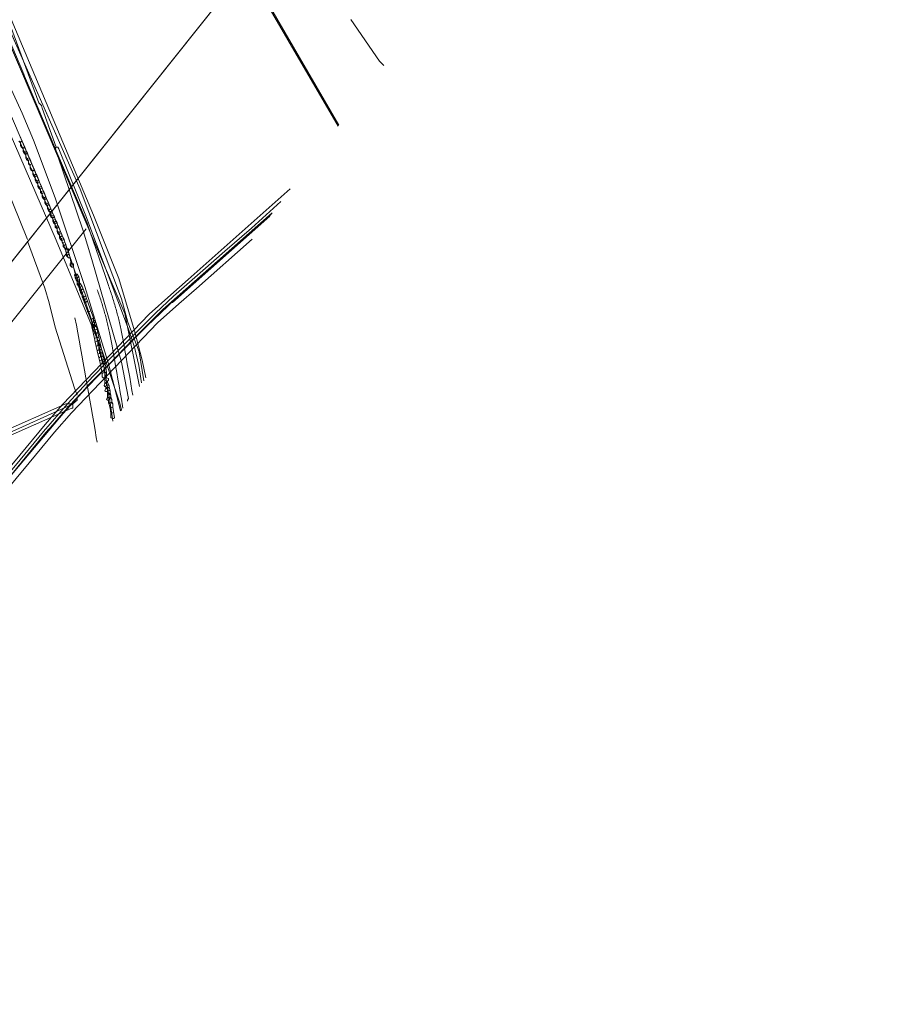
# Model space of a CAD drawing. Header units: metres. Extents: x 92810 to 93633, y 464687 to 465459.
# Tile 318 of 325: x 93559 to 93630, y 465153 to 465234. Entities that reach past the tile are written whole.
import ezdxf
from ezdxf.lldxf.tags import DXFTag

# ---------------------------------------------------------------- set-up
doc = ezdxf.new("R2010")
doc.units = ezdxf.units.M
for name, color, linetype, lineweight, transparency in [('B-OI-KL-DATA_KPN-G', 90, 'SI_B_DATA_KPN', 18, 0.4), ('B-OI-KL-DATA_PRORAIL-G', 90, 'SI_B_DATA_PRORAIL', 18, 0.4), ('B-OI-KL-DATA_ZIGGO BV-G', 90, 'SI_B_DATA_ZIGGO', 18, 0.4), ('B-OI-KL-ET_LS_LIANDER-G', 190, 'SI_B_ET_LS_LIANDER', 18, 0.4), ('B-OI-KL-ET_MS_LIANDER-G', 130, 'SI_B_ET_MS_LIANDER', 18, 0.4), ('B-OI-KL-ET_MS_PRORAIL-G', 130, 'SI_B_ET_MS_PRORAIL', 18, 0.4), ('B-OI-KL-GAS_HD_LIANDER-G', 30, 'SI_B_GAS_HD_LIANDER', 18, 0.4), ('B-OI-KL-GAS_LD_LIANDER-G', 30, 'SI_B_GAS_LD_LIANDER', 18, 0.4), ('B-WE-KL-DATA-G', 90, 'KL-DATA-N', 18, 0.4), ('B-WE-KL-ET_LS-G', 190, 'KL-LS-N', 18, 0.4), ('V-WE-KL-WARMTENET-G', 80, 'KL-WARMTENET-V', 18, 0.3)]:
    doc.layers.add(name, color=color, linetype=linetype, lineweight=lineweight, transparency=transparency)
doc.styles.get("Standard").update_dxf_attribs({"font": 'isocp.shx'})
tags = doc.linetypes.add('KL-DATA-N', pattern='A,4,-1,[101,NLCS.SHX,S=0.5,R=0,X=0,Y=0],-1,4,-1,["D",Standard,S=1,R=0,X=-0.25,Y=-0.5],-1.5', length=12.5).pattern_tags.tags
tags[18] = DXFTag(74, 10)
tags = doc.linetypes.add('KL-LS-N', pattern='A,4,-1,[103,NLCS.SHX,S=0.75,R=0,X=0,Y=0],-1,4,-1,["L",Standard,S=1,R=0,X=0,Y=-0.5],-2', length=13).pattern_tags.tags
tags[18] = DXFTag(74, 10)
tags = doc.linetypes.add('KL-WARMTENET-V', pattern='A,3.5,[24,NLCS.SHX,S=0.5,R=0,X=0,Y=0],3.5,-1.5,["WN",Standard,S=1,R=0,X=-0.3,Y=-0.5],-3', length=11.5).pattern_tags.tags
tags[14] = DXFTag(74, 10)
doc.linetypes.add('SI_B_DATA_KPN', pattern='A,5,-2,["KPN",Standard,S=1.5,R=0,X=-0.51,Y=-0.75],-8', length=15)
doc.linetypes.add('SI_B_DATA_PRORAIL', pattern='A,5,-2,["PRO-DATA",Standard,S=1.5,R=0,X=-0.51,Y=-0.75],-13', length=20)
doc.linetypes.add('SI_B_DATA_ZIGGO', pattern='A,5,-2,["ZIGGO",Standard,S=1.5,R=0,X=-0.51,Y=-0.75],-9', length=16)
doc.linetypes.add('SI_B_ET_LS_LIANDER', pattern='A,5,-2,["LI-LS",Standard,S=1.5,R=0,X=-0.51,Y=-0.75],-10', length=17)
doc.linetypes.add('SI_B_ET_MS_LIANDER', pattern='A,5,-2,["LI-MS",Standard,S=1.5,R=0,X=-0.51,Y=-0.75],-10', length=17)
doc.linetypes.add('SI_B_ET_MS_PRORAIL', pattern='A,5,-2,["PRO-MS",Standard,S=1.5,R=0,X=-0.51,Y=-0.75],-11', length=18)
doc.linetypes.add('SI_B_GAS_HD_LIANDER', pattern='A,5,-2,["LI-G-HD",Standard,S=1.5,R=0,X=-0.51,Y=-0.75],-11', length=18)
doc.linetypes.add('SI_B_GAS_LD_LIANDER', pattern='A,5,-2,["LI-G-LD",Standard,S=1.5,R=0,X=-0.51,Y=-0.75],-11', length=18)

msp = doc.modelspace()

# ---------------------------------------------------------------- linework, layer by layer
at = {"layer": 'B-OI-KL-DATA_KPN-G', "flags": 128}
for points in [[(93557.036, 465235.179), (93557.179, 465235.107), (93557.607, 465234.036), (93560.321, 465226.679), (93560.536, 465226.464), (93560.607, 465226.25), (93561.75, 465223.036)], [(93555.536, 465233.25), (93558.964, 465225.821), (93559.893, 465223.607), (93561.679, 465218.893), (93564.107, 465211.607), (93566.036, 465205.25), (93567.036, 465201.393)], [(93561.75, 465223.036), (93561.679, 465222.893), (93561.821, 465222.464), (93563.964, 465216.179), (93564.679, 465213.821), (93567.107, 465205.393), (93567.679, 465202.393), (93567.607, 465202.25), (93567.607, 465202.179)], [(93561.75, 465223.036), (93561.893, 465223.036), (93561.964, 465222.893), (93564.179, 465217.393), (93567.679, 465208.107), (93568.179, 465206.607), (93568.536, 465205.107), (93568.75, 465203.679)]]:
    msp.add_lwpolyline(points, dxfattribs=at)
at = {"layer": 'B-OI-KL-DATA_PRORAIL-G', "flags": 128}
msp.add_lwpolyline([(93421.036, 465029.179), (93421.179, 465029.179), (93421.321, 465029.321), (93427.179, 465037.107), (93428.607, 465038.893), (93434.893, 465047.036), (93435.964, 465048.75), (93436.821, 465049.893), (93464.821, 465087.25), (93472.964, 465098.679), (93489.536, 465122.821), (93492.75, 465128.679), (93493.107, 465129.179), (93501.179, 465139.179), (93505.036, 465145.179), (93505.607, 465145.964), (93516.393, 465159.607), (93525.321, 465171.107), (93525.607, 465171.393), (93534.607, 465182.821), (93534.893, 465183.107), (93538.464, 465187.536), (93538.964, 465189.893), (93539.036, 465189.964), (93540.036, 465191.036), (93541.179, 465192.464), (93593.107, 465257.536), (93593.75, 465258.25), (93596.393, 465261.393), (93597.393, 465262.679), (93598.393, 465264.107), (93598.679, 465264.393), (93601.75, 465267.107), (93602.607, 465267.964), (93610.75, 465277.036), (93615.536, 465282.536), (93616.821, 465284.321), (93617.107, 465284.607), (93619.036, 465286.679), (93630.107, 465300.821), (93630.107, 465301.036)], dxfattribs=at)
at = {"layer": 'B-OI-KL-DATA_ZIGGO BV-G', "flags": 128}
for points in [[(93545.112, 465261.145), (93548.853, 465252.739), (93567.395, 465209.384)], [(93568.597, 465203.379), (93567.395, 465209.384), (93550.81, 465248.163)], [(93551.167, 465247.881), (93563.713, 465219.587), (93567.122, 465210.573)], [(93563.713, 465219.587), (93551.44, 465247.265)], [(93568.95, 465203.841), (93568.559, 465206.24), (93567.641, 465208.666), (93567.122, 465210.573)]]:
    msp.add_lwpolyline(points, dxfattribs=at)
at = {"layer": 'B-OI-KL-ET_LS_LIANDER-G'}
for p, q in [((93554.107, 465228.464), (93559.393, 465215.464)), ((93556.893, 465228.321), (93562.393, 465215.393)), ((93559.393, 465215.321), (93560.821, 465211.464)), ((93562.393, 465215.393), (93562.75, 465214.393)), ((93562.75, 465214.393), (93565.036, 465207.75)), ((93560.821, 465211.464), (93561.179, 465210.25)), ((93561.179, 465210.25), (93561.679, 465208.25)), ((93561.679, 465208.25), (93563.25, 465203.25)), ((93565.036, 465207.75), (93565.679, 465204.893)), ((93565.679, 465204.893), (93566.179, 465202.036)), ((93563.25, 465203.25), (93563.464, 465202.679)), ((93563.107, 465201.964), (93563.464, 465202.25)), ((93563.464, 465202.25), (93563.464, 465202.536)), ((93562.536, 465201.964), (93556.107, 465199.107)), ((93563.036, 465201.893), (93556.179, 465198.821)), ((93563.036, 465201.607), (93556.25, 465198.607)), ((93563.107, 465201.964), (93562.536, 465201.964)), ((93563.036, 465201.964), (93563.036, 465201.893)), ((93563.036, 465201.893), (93563.107, 465201.893)), ((93563.107, 465201.607), (93563.036, 465201.607)), ((93563.107, 465201.964), (93563.107, 465201.607)), ((93566.179, 465202.036), (93566.393, 465200.536))]:
    msp.add_line(p, q, dxfattribs=at)
at = {"layer": 'B-OI-KL-ET_MS_LIANDER-G'}
for p, q in [((93558.75, 465224.036), (93559.179, 465223.036)), ((93558.821, 465223.464), (93558.821, 465223.179)), ((93559.036, 465222.964), (93559.036, 465222.679)), ((93559.25, 465222.464), (93559.25, 465222.179)), ((93559.464, 465221.964), (93559.464, 465221.679)), ((93559.607, 465221.607), (93559.607, 465221.321)), ((93559.821, 465221.107), (93559.821, 465220.821)), ((93560.036, 465220.607), (93560.036, 465220.321)), ((93560.25, 465220.107), (93560.25, 465219.821)), ((93560.464, 465219.607), (93560.464, 465219.321)), ((93560.607, 465219.25), (93560.607, 465218.964)), ((93560.821, 465218.75), (93560.821, 465218.464)), ((93561.036, 465218.25), (93561.036, 465217.964)), ((93561.25, 465217.75), (93561.25, 465217.464)), ((93561.464, 465217.25), (93561.464, 465216.964)), ((93561.679, 465216.75), (93561.679, 465216.464)), ((93561.821, 465216.393), (93561.821, 465216.107)), ((93562.036, 465215.893), (93562.036, 465215.607)), ((93562.25, 465215.393), (93562.25, 465215.25)), ((93562.321, 465215.179), (93562.321, 465214.893)), ((93562.536, 465214.607), (93562.536, 465214.464)), ((93562.607, 465214.393), (93562.607, 465214.107)), ((93563.321, 465212.464), (93563.321, 465212.321)), ((93563.393, 465212.25), (93563.393, 465212.107)), ((93563.464, 465212.036), (93563.464, 465211.75)), ((93563.607, 465211.964), (93563.607, 465211.821)), ((93563.679, 465212.179), (93563.679, 465211.893)), ((93563.607, 465211.679), (93563.607, 465211.536)), ((93563.679, 465211.464), (93563.679, 465211.321)), ((93563.75, 465211.25), (93563.75, 465211.107)), ((93563.893, 465211.607), (93564.036, 465211.179)), ((93563.964, 465210.679), (93563.964, 465210.536)), ((93564.036, 465210.464), (93564.036, 465210.321)), ((93564.679, 465208.679), (93564.679, 465208.25)), ((93564.821, 465209.036), (93564.821, 465208.679)), ((93564.893, 465208.607), (93564.893, 465208.393)), ((93564.75, 465208.393), (93564.75, 465208.25)), ((93564.821, 465208.464), (93564.821, 465208.321)), ((93564.893, 465208.25), (93564.893, 465208.036)), ((93564.964, 465207.036), (93565.107, 465206.321)), ((93565.321, 465207.179), (93565.464, 465206.464)), ((93565.107, 465206.321), (93565.393, 465205.179)), ((93565.464, 465206.464), (93565.75, 465205.321)), ((93565.75, 465204.536), (93565.75, 465203.679)), ((93565.893, 465204.536), (93565.893, 465204.107)), ((93565.893, 465203.679), (93565.893, 465203.536)), ((93565.821, 465203.393), (93565.821, 465203.25)), ((93565.964, 465203.25), (93565.964, 465202.464)), ((93566.036, 465202.25), (93566.036, 465202.036))]:
    msp.add_line(p, q, dxfattribs=at)
at = {"layer": 'B-OI-KL-ET_MS_LIANDER-G', "flags": 128}
for points in [[(93558.679, 465223.536), (93558.821, 465223.393)], [(93558.75, 465223.536), (93558.821, 465223.464)], [(93558.964, 465223.536), (93558.821, 465223.464)], [(93558.821, 465223.321), (93558.893, 465223.179)], [(93558.821, 465223.179), (93558.893, 465223.179)], [(93558.821, 465223.179), (93558.893, 465223.036)], [(93558.893, 465223.179), (93558.964, 465223.036)], [(93558.893, 465223.036), (93558.964, 465223.036)], [(93558.893, 465223.036), (93559.036, 465222.893)], [(93558.964, 465223.036), (93559.036, 465222.964)], [(93559.179, 465223.036), (93559.036, 465222.964)], [(93559.036, 465222.821), (93559.107, 465222.679)], [(93559.036, 465222.679), (93559.107, 465222.679)], [(93559.036, 465222.679), (93559.107, 465222.536)], [(93559.107, 465222.679), (93559.179, 465222.607)], [(93559.107, 465222.536), (93559.179, 465222.536)], [(93559.107, 465222.536), (93559.25, 465222.393)], [(93559.179, 465223.036), (93559.321, 465222.679)], [(93559.321, 465222.679), (93559.179, 465222.607)], [(93559.179, 465222.607), (93559.179, 465222.536)], [(93559.179, 465222.536), (93559.25, 465222.464)], [(93559.393, 465222.536), (93559.25, 465222.464)], [(93559.25, 465222.321), (93559.321, 465222.179)], [(93559.321, 465222.679), (93559.393, 465222.536)], [(93559.393, 465222.536), (93559.536, 465222.179)], [(93559.25, 465222.179), (93559.321, 465222.179)], [(93559.25, 465222.179), (93559.321, 465222.036)], [(93559.321, 465222.179), (93559.393, 465222.107)], [(93559.321, 465222.036), (93559.393, 465222.036)], [(93559.321, 465222.036), (93559.464, 465221.893)], [(93559.536, 465222.179), (93559.393, 465222.107)], [(93559.393, 465222.107), (93559.393, 465222.036)], [(93559.393, 465222.036), (93559.464, 465221.964)], [(93559.607, 465222.036), (93559.464, 465221.964)], [(93559.464, 465221.821), (93559.536, 465221.679)], [(93559.464, 465221.679), (93559.536, 465221.679)], [(93559.464, 465221.679), (93559.607, 465221.536)], [(93559.536, 465222.179), (93559.607, 465222.036)], [(93559.536, 465221.679), (93559.607, 465221.607)], [(93559.607, 465222.036), (93559.75, 465221.679)], [(93559.75, 465221.679), (93559.607, 465221.607)], [(93559.607, 465221.464), (93559.679, 465221.321)], [(93559.75, 465221.679), (93559.964, 465221.179)], [(93559.607, 465221.321), (93559.679, 465221.321)], [(93559.607, 465221.321), (93559.679, 465221.179)], [(93559.679, 465221.321), (93559.75, 465221.179)], [(93559.679, 465221.179), (93559.75, 465221.179)], [(93559.679, 465221.179), (93559.821, 465221.036)], [(93559.75, 465221.179), (93559.821, 465221.107)], [(93559.964, 465221.179), (93559.821, 465221.107)], [(93559.821, 465220.964), (93559.893, 465220.821)], [(93559.821, 465220.821), (93559.893, 465220.821)], [(93559.821, 465220.821), (93559.893, 465220.679)], [(93559.893, 465220.821), (93559.964, 465220.75)], [(93559.893, 465220.679), (93559.964, 465220.679)], [(93559.893, 465220.679), (93560.036, 465220.536)], [(93559.964, 465221.179), (93560.107, 465220.821)], [(93560.107, 465220.821), (93559.964, 465220.75)], [(93559.964, 465220.75), (93559.964, 465220.679)], [(93559.964, 465220.679), (93560.036, 465220.607)], [(93560.179, 465220.679), (93560.036, 465220.607)], [(93560.107, 465220.821), (93560.179, 465220.679)], [(93560.179, 465220.679), (93560.321, 465220.321)], [(93560.036, 465220.464), (93560.107, 465220.321)], [(93560.036, 465220.321), (93560.107, 465220.321)], [(93560.036, 465220.321), (93560.107, 465220.179)], [(93560.107, 465220.321), (93560.179, 465220.25)], [(93560.107, 465220.179), (93560.179, 465220.179)], [(93560.107, 465220.179), (93560.25, 465220.036)], [(93560.321, 465220.321), (93560.179, 465220.25)], [(93560.179, 465220.25), (93560.179, 465220.179)], [(93560.179, 465220.179), (93560.25, 465220.107)], [(93560.393, 465220.179), (93560.25, 465220.107)], [(93560.25, 465219.964), (93560.321, 465219.821)], [(93560.321, 465220.321), (93560.393, 465220.179)], [(93560.393, 465220.179), (93560.536, 465219.821)], [(93560.25, 465219.821), (93560.321, 465219.821)], [(93560.25, 465219.821), (93560.321, 465219.679)], [(93560.321, 465219.821), (93560.393, 465219.75)], [(93560.321, 465219.679), (93560.393, 465219.679)], [(93560.321, 465219.679), (93560.464, 465219.536)], [(93560.536, 465219.821), (93560.393, 465219.75)], [(93560.393, 465219.75), (93560.393, 465219.679)], [(93560.393, 465219.679), (93560.464, 465219.607)], [(93560.607, 465219.679), (93560.464, 465219.607)], [(93560.464, 465219.464), (93560.536, 465219.393)], [(93560.464, 465219.321), (93560.536, 465219.321)], [(93560.464, 465219.321), (93560.607, 465219.179)], [(93560.536, 465219.821), (93560.607, 465219.679)], [(93560.679, 465219.464), (93560.536, 465219.393)], [(93560.536, 465219.393), (93560.536, 465219.321)], [(93560.536, 465219.321), (93560.607, 465219.25)], [(93560.607, 465219.679), (93560.679, 465219.464)], [(93560.75, 465219.321), (93560.607, 465219.25)], [(93560.607, 465219.107), (93560.679, 465218.964)], [(93560.679, 465219.464), (93560.75, 465219.321)], [(93560.75, 465219.321), (93560.893, 465218.964)], [(93560.607, 465218.964), (93560.679, 465218.964)], [(93560.607, 465218.964), (93560.679, 465218.821)], [(93560.679, 465218.964), (93560.75, 465218.893)], [(93560.679, 465218.821), (93560.75, 465218.821)], [(93560.679, 465218.821), (93560.821, 465218.679)], [(93560.893, 465218.964), (93560.75, 465218.893)], [(93560.75, 465218.893), (93560.75, 465218.821)], [(93560.75, 465218.821), (93560.821, 465218.75)], [(93560.964, 465218.821), (93560.821, 465218.75)], [(93560.821, 465218.607), (93560.893, 465218.464)], [(93560.821, 465218.464), (93560.893, 465218.464)], [(93560.821, 465218.464), (93560.893, 465218.321)], [(93560.893, 465218.964), (93560.964, 465218.821)], [(93560.893, 465218.464), (93560.964, 465218.393)], [(93560.893, 465218.321), (93560.964, 465218.321)], [(93560.893, 465218.321), (93561.036, 465218.179)], [(93560.964, 465218.821), (93561.107, 465218.464)], [(93561.107, 465218.464), (93560.964, 465218.393)], [(93560.964, 465218.393), (93560.964, 465218.321)], [(93560.964, 465218.321), (93561.036, 465218.25)], [(93561.179, 465218.321), (93561.036, 465218.25)], [(93561.107, 465218.464), (93561.179, 465218.321)], [(93561.179, 465218.321), (93561.321, 465217.964)], [(93561.036, 465218.107), (93561.107, 465217.964)], [(93561.036, 465217.964), (93561.107, 465217.964)], [(93561.036, 465217.964), (93561.107, 465217.821)], [(93561.107, 465217.964), (93561.179, 465217.893)], [(93561.107, 465217.821), (93561.179, 465217.821)], [(93561.107, 465217.821), (93561.25, 465217.679)], [(93561.321, 465217.964), (93561.179, 465217.893)], [(93561.179, 465217.893), (93561.179, 465217.821)], [(93561.179, 465217.821), (93561.25, 465217.75)], [(93561.393, 465217.821), (93561.25, 465217.75)], [(93561.25, 465217.607), (93561.321, 465217.536)], [(93561.25, 465217.464), (93561.321, 465217.464)], [(93561.25, 465217.464), (93561.321, 465217.321)], [(93561.321, 465217.964), (93561.393, 465217.821)], [(93561.464, 465217.607), (93561.321, 465217.536)], [(93561.321, 465217.536), (93561.321, 465217.464)], [(93561.321, 465217.464), (93561.393, 465217.393)], [(93561.393, 465217.821), (93561.464, 465217.607)], [(93561.536, 465217.464), (93561.393, 465217.393)], [(93561.464, 465217.607), (93561.536, 465217.464)], [(93561.536, 465217.464), (93561.607, 465217.321)], [(93561.321, 465217.321), (93561.393, 465217.321)], [(93561.321, 465217.321), (93561.464, 465217.179)], [(93561.393, 465217.393), (93561.393, 465217.321)], [(93561.393, 465217.321), (93561.464, 465217.25)], [(93561.607, 465217.321), (93561.464, 465217.25)], [(93561.464, 465217.107), (93561.536, 465217.036)], [(93561.464, 465216.964), (93561.536, 465216.964)], [(93561.464, 465216.964), (93561.536, 465216.821)], [(93561.679, 465217.107), (93561.536, 465217.036)], [(93561.536, 465217.036), (93561.536, 465216.964)], [(93561.536, 465216.964), (93561.607, 465216.893)], [(93561.536, 465216.821), (93561.607, 465216.821)], [(93561.536, 465216.821), (93561.679, 465216.679)], [(93561.607, 465217.321), (93561.679, 465217.107)], [(93561.75, 465216.964), (93561.607, 465216.893)], [(93561.607, 465216.893), (93561.607, 465216.821)], [(93561.607, 465216.821), (93561.679, 465216.75)], [(93561.679, 465217.107), (93561.75, 465216.964)], [(93561.821, 465216.821), (93561.679, 465216.75)], [(93561.679, 465216.607), (93561.75, 465216.536)], [(93561.75, 465216.964), (93561.821, 465216.821)], [(93561.893, 465216.607), (93561.75, 465216.536)], [(93561.821, 465216.821), (93561.893, 465216.607)], [(93561.893, 465216.607), (93561.964, 465216.464)], [(93561.679, 465216.464), (93561.75, 465216.464)], [(93561.679, 465216.464), (93561.821, 465216.321)], [(93561.75, 465216.536), (93561.75, 465216.464)], [(93561.75, 465216.464), (93561.821, 465216.393)], [(93561.964, 465216.464), (93561.821, 465216.393)], [(93561.821, 465216.25), (93561.893, 465216.107)], [(93561.821, 465216.107), (93561.893, 465216.107)], [(93561.821, 465216.107), (93561.893, 465215.964)], [(93561.893, 465216.107), (93561.964, 465216.036)], [(93561.893, 465215.964), (93561.964, 465215.964)], [(93561.893, 465215.964), (93562.036, 465215.821)], [(93561.964, 465216.464), (93562.107, 465216.107)], [(93562.107, 465216.107), (93561.964, 465216.036)], [(93561.964, 465216.036), (93561.964, 465215.964)], [(93561.964, 465215.964), (93562.036, 465215.893)], [(93562.179, 465215.964), (93562.036, 465215.893)], [(93562.107, 465216.107), (93562.179, 465215.964)], [(93562.179, 465215.964), (93562.25, 465215.75)], [(93562.036, 465215.75), (93562.107, 465215.679)], [(93562.036, 465215.607), (93562.107, 465215.607)], [(93562.036, 465215.607), (93562.107, 465215.464)], [(93562.25, 465215.75), (93562.107, 465215.679)], [(93562.107, 465215.679), (93562.107, 465215.607)], [(93562.107, 465215.607), (93562.179, 465215.536)], [(93562.107, 465215.464), (93562.179, 465215.464)], [(93562.107, 465215.464), (93562.25, 465215.321)], [(93562.321, 465215.607), (93562.179, 465215.536)], [(93562.179, 465215.536), (93562.179, 465215.464)], [(93562.179, 465215.464), (93562.25, 465215.393)], [(93562.25, 465215.75), (93562.321, 465215.607)], [(93562.393, 465215.464), (93562.25, 465215.393)], [(93562.25, 465215.25), (93562.321, 465215.179)], [(93562.25, 465215.25), (93562.321, 465215.107)], [(93562.321, 465215.607), (93562.393, 465215.464)], [(93562.464, 465215.25), (93562.321, 465215.179)], [(93562.321, 465215.036), (93562.393, 465214.964)], [(93562.393, 465215.464), (93562.464, 465215.25)], [(93562.536, 465215.036), (93562.393, 465214.964)], [(93562.464, 465215.25), (93562.536, 465215.036)], [(93562.536, 465215.036), (93562.607, 465214.75)], [(93562.321, 465214.893), (93562.393, 465214.893)], [(93562.321, 465214.893), (93562.464, 465214.75)], [(93562.393, 465214.964), (93562.393, 465214.893)], [(93562.393, 465214.893), (93562.464, 465214.75)], [(93562.464, 465214.75), (93562.607, 465214.75)], [(93562.464, 465214.75), (93562.464, 465214.679)], [(93562.464, 465214.679), (93562.536, 465214.607)], [(93562.464, 465214.679), (93562.536, 465214.536)], [(93562.607, 465214.679), (93562.536, 465214.607)], [(93562.536, 465214.464), (93562.607, 465214.393)], [(93562.536, 465214.464), (93562.607, 465214.321)], [(93562.607, 465214.75), (93562.607, 465214.679)], [(93562.607, 465214.679), (93562.75, 465214.679), (93562.75, 465214.464)], [(93562.75, 465214.464), (93562.607, 465214.393)], [(93562.607, 465214.25), (93562.679, 465214.179)], [(93562.821, 465214.25), (93562.679, 465214.179)], [(93562.679, 465214.179), (93562.679, 465214.107)], [(93562.75, 465214.464), (93562.821, 465214.25)], [(93562.821, 465214.25), (93562.893, 465213.964)], [(93562.607, 465214.107), (93562.679, 465214.107)], [(93562.607, 465214.107), (93562.75, 465213.964)], [(93562.679, 465214.107), (93562.75, 465213.964)], [(93562.75, 465213.964), (93562.893, 465213.964)], [(93562.893, 465213.964), (93562.964, 465213.607)], [(93562.964, 465213.607), (93562.893, 465213.464)], [(93562.893, 465213.464), (93562.964, 465213.393)], [(93562.893, 465213.464), (93562.893, 465213.321)], [(93562.964, 465213.607), (93563.036, 465213.464)], [(93563.036, 465213.464), (93562.964, 465213.393)], [(93562.964, 465213.393), (93562.964, 465213.321)], [(93563.036, 465213.464), (93563.179, 465213.464), (93563.179, 465213.179)], [(93562.893, 465213.321), (93562.964, 465213.321)], [(93562.893, 465213.321), (93563.036, 465213.179)], [(93562.964, 465213.321), (93563.036, 465213.179)], [(93563.036, 465213.179), (93563.179, 465213.179)], [(93563.179, 465213.179), (93563.321, 465212.679)], [(93563.321, 465212.607), (93563.25, 465212.536)], [(93563.321, 465212.679), (93563.464, 465212.607)], [(93563.321, 465212.679), (93563.321, 465212.607)], [(93563.321, 465212.607), (93563.393, 465212.536)], [(93563.464, 465212.607), (93563.393, 465212.536)], [(93563.464, 465212.607), (93563.607, 465212.393)], [(93563.25, 465212.536), (93563.321, 465212.464)], [(93563.25, 465212.536), (93563.321, 465212.393)], [(93563.393, 465212.536), (93563.321, 465212.464)], [(93563.321, 465212.393), (93563.464, 465212.321)], [(93563.321, 465212.321), (93563.393, 465212.25)], [(93563.321, 465212.321), (93563.393, 465212.179)], [(93563.464, 465212.321), (93563.393, 465212.25)], [(93563.393, 465212.179), (93563.536, 465212.107)], [(93563.393, 465212.107), (93563.464, 465212.036)], [(93563.393, 465212.107), (93563.464, 465211.964)], [(93563.607, 465212.393), (93563.464, 465212.321)], [(93563.464, 465212.036), (93563.536, 465212.036)], [(93563.464, 465211.893), (93563.536, 465211.821)], [(93563.464, 465211.75), (93563.536, 465211.75)], [(93563.464, 465211.75), (93563.607, 465211.607)], [(93563.679, 465212.179), (93563.536, 465212.107)], [(93563.536, 465212.107), (93563.536, 465212.036)], [(93563.536, 465212.036), (93563.607, 465211.964)], [(93563.536, 465211.821), (93563.607, 465211.821)], [(93563.536, 465211.821), (93563.536, 465211.75)], [(93563.536, 465211.75), (93563.607, 465211.679)], [(93563.607, 465212.393), (93563.679, 465212.179)], [(93563.607, 465211.964), (93563.679, 465211.964)], [(93563.607, 465211.893), (93563.679, 465211.893)], [(93563.607, 465211.821), (93563.679, 465211.75)], [(93563.679, 465211.75), (93563.607, 465211.679)], [(93563.679, 465211.893), (93563.75, 465211.821)], [(93563.75, 465211.821), (93563.679, 465211.75)], [(93563.75, 465211.821), (93563.893, 465211.607)], [(93563.607, 465211.607), (93563.75, 465211.536)], [(93563.607, 465211.536), (93563.679, 465211.464)], [(93563.607, 465211.536), (93563.679, 465211.393)], [(93563.75, 465211.536), (93563.679, 465211.464)], [(93563.679, 465211.393), (93563.821, 465211.321)], [(93563.679, 465211.321), (93563.75, 465211.25)], [(93563.679, 465211.321), (93563.75, 465211.179)], [(93563.893, 465211.607), (93563.75, 465211.536)], [(93563.821, 465211.321), (93563.75, 465211.25)], [(93563.75, 465211.179), (93563.893, 465211.107)], [(93563.75, 465211.107), (93563.821, 465211.036)], [(93563.75, 465211.107), (93563.821, 465210.964)], [(93563.964, 465211.393), (93563.821, 465211.321)], [(93563.893, 465211.107), (93563.821, 465211.036)], [(93563.821, 465211.036), (93563.821, 465210.964)], [(93563.821, 465210.964), (93563.893, 465210.821)], [(93564.036, 465211.179), (93563.893, 465211.107)], [(93564.036, 465211.179), (93564.179, 465210.821)], [(93563.893, 465210.821), (93564.036, 465210.75)], [(93563.893, 465210.821), (93563.893, 465210.75)], [(93563.893, 465210.75), (93563.964, 465210.679)], [(93563.893, 465210.75), (93563.964, 465210.607)], [(93564.036, 465210.75), (93563.964, 465210.679)], [(93563.964, 465210.607), (93564.107, 465210.536)], [(93563.964, 465210.536), (93564.036, 465210.464)], [(93563.964, 465210.536), (93564.036, 465210.393)], [(93564.179, 465210.821), (93564.036, 465210.75)], [(93564.107, 465210.536), (93564.036, 465210.464)], [(93564.036, 465210.393), (93564.179, 465210.321)], [(93564.036, 465210.321), (93564.107, 465210.25)], [(93564.036, 465210.321), (93564.107, 465210.179)], [(93564.25, 465210.607), (93564.107, 465210.536)], [(93564.179, 465210.321), (93564.107, 465210.25)], [(93564.107, 465210.25), (93564.107, 465210.179)], [(93564.107, 465210.179), (93564.321, 465209.607)], [(93564.179, 465210.821), (93564.25, 465210.607)], [(93564.321, 465210.393), (93564.179, 465210.321)], [(93564.25, 465210.607), (93564.321, 465210.393)], [(93564.321, 465210.393), (93564.607, 465209.607)], [(93564.321, 465209.607), (93564.464, 465209.536)], [(93564.321, 465209.607), (93564.321, 465209.536)], [(93564.321, 465209.536), (93564.393, 465209.464)], [(93564.321, 465209.536), (93564.393, 465209.393)], [(93564.464, 465209.536), (93564.393, 465209.464)], [(93564.393, 465209.464), (93564.393, 465209.393)], [(93564.393, 465209.393), (93564.607, 465208.893)], [(93564.607, 465209.607), (93564.464, 465209.536)], [(93564.607, 465209.607), (93564.821, 465209.036)], [(93564.75, 465208.964), (93564.607, 465208.893)], [(93564.607, 465208.893), (93564.679, 465208.679)], [(93564.679, 465208.679), (93564.821, 465208.679)], [(93564.679, 465208.536), (93564.821, 465208.464)], [(93564.821, 465209.036), (93564.75, 465208.964)], [(93564.75, 465208.964), (93564.821, 465208.893)], [(93564.821, 465208.821), (93564.964, 465208.75), (93564.964, 465208.679), (93564.893, 465208.607)], [(93564.821, 465208.679), (93564.893, 465208.607)], [(93564.893, 465208.536), (93565.036, 465208.321)], [(93564.679, 465208.464), (93564.75, 465208.393)], [(93564.679, 465208.25), (93564.75, 465208.25)], [(93564.679, 465208.25), (93564.75, 465207.964)], [(93564.75, 465208.393), (93564.893, 465208.393)], [(93564.75, 465208.321), (93564.821, 465208.321)], [(93564.75, 465208.25), (93564.893, 465208.179)], [(93564.893, 465208.036), (93564.75, 465207.964)], [(93564.75, 465207.964), (93564.821, 465207.679)], [(93564.821, 465208.464), (93564.893, 465208.464)], [(93564.821, 465208.321), (93564.893, 465208.25)], [(93564.964, 465207.75), (93564.821, 465207.679)], [(93564.893, 465208.393), (93564.964, 465208.321)], [(93564.964, 465208.321), (93564.893, 465208.25)], [(93564.893, 465208.036), (93564.964, 465208.036)], [(93564.964, 465208.321), (93565.036, 465208.321)], [(93565.107, 465208.107), (93564.964, 465208.036)], [(93564.964, 465208.036), (93564.964, 465207.75)], [(93564.964, 465207.75), (93565.036, 465207.75)], [(93565.036, 465208.321), (93565.107, 465208.107)], [(93565.179, 465207.821), (93565.036, 465207.75)], [(93565.036, 465207.75), (93565.036, 465207.393)], [(93565.107, 465208.107), (93565.179, 465207.821)], [(93565.179, 465207.821), (93565.25, 465207.464)], [(93564.821, 465207.679), (93564.893, 465207.321)], [(93565.036, 465207.393), (93564.893, 465207.321)], [(93564.893, 465207.321), (93564.964, 465207.036)], [(93565.107, 465207.107), (93564.964, 465207.036)], [(93565.036, 465207.393), (93565.107, 465207.393)], [(93565.25, 465207.464), (93565.107, 465207.393)], [(93565.107, 465207.393), (93565.107, 465207.107)], [(93565.107, 465207.107), (93565.179, 465207.107)], [(93565.321, 465207.179), (93565.179, 465207.107)], [(93565.179, 465207.107), (93565.179, 465206.75)], [(93565.25, 465207.464), (93565.321, 465207.179)], [(93565.179, 465206.75), (93565.036, 465206.679)], [(93565.25, 465206.393), (93565.107, 465206.321)], [(93565.179, 465206.75), (93565.25, 465206.75)], [(93565.321, 465206.107), (93565.179, 465206.036)], [(93565.393, 465206.821), (93565.25, 465206.75)], [(93565.25, 465206.75), (93565.25, 465206.393)], [(93565.25, 465206.393), (93565.321, 465206.393)], [(93565.464, 465206.464), (93565.321, 465206.393)], [(93565.321, 465206.393), (93565.321, 465206.107)], [(93565.321, 465206.107), (93565.393, 465206.107)], [(93565.536, 465206.179), (93565.393, 465206.107)], [(93565.393, 465206.107), (93565.393, 465205.821)], [(93565.393, 465205.821), (93565.25, 465205.75)], [(93565.464, 465205.536), (93565.321, 465205.464)], [(93565.393, 465205.821), (93565.464, 465205.821)], [(93565.607, 465205.893), (93565.464, 465205.821)], [(93565.464, 465205.821), (93565.464, 465205.536)], [(93565.464, 465205.536), (93565.536, 465205.536)], [(93565.679, 465205.607), (93565.536, 465205.536)], [(93565.536, 465205.536), (93565.536, 465205.25)], [(93565.75, 465205.321), (93565.607, 465205.25)], [(93565.75, 465205.321), (93565.821, 465204.964)], [(93565.536, 465205.25), (93565.393, 465205.179)], [(93565.393, 465205.179), (93565.536, 465204.464)], [(93565.536, 465205.25), (93565.607, 465205.25)], [(93565.679, 465204.536), (93565.536, 465204.464)], [(93565.607, 465205.25), (93565.679, 465204.893)], [(93565.821, 465204.964), (93565.679, 465204.893)], [(93565.679, 465204.893), (93565.679, 465204.536)], [(93565.679, 465204.536), (93565.893, 465204.536)], [(93565.821, 465204.964), (93565.893, 465204.536)], [(93565.536, 465204.464), (93565.536, 465204.179), (93565.607, 465204.107), (93565.893, 465204.107)], [(93565.75, 465203.679), (93565.679, 465203.464), (93565.75, 465203.393), (93565.821, 465203.393)], [(93565.75, 465204.25), (93565.893, 465204.179)], [(93565.75, 465203.893), (93565.964, 465203.821)], [(93565.75, 465203.75), (93565.893, 465203.679)], [(93565.75, 465203.679), (93565.893, 465203.607)], [(93565.893, 465204.107), (93566.036, 465204.036), (93566.036, 465203.893), (93565.964, 465203.821)], [(93565.964, 465203.75), (93565.893, 465203.679)], [(93565.964, 465203.821), (93565.964, 465203.75)], [(93565.964, 465203.75), (93566.107, 465203.464)], [(93565.821, 465203.25), (93565.75, 465203.036), (93565.821, 465202.964), (93565.964, 465202.964)], [(93565.893, 465203.536), (93565.821, 465203.393)], [(93565.821, 465203.321), (93565.964, 465203.25)], [(93565.821, 465203.25), (93565.964, 465203.179)], [(93565.893, 465203.536), (93566.107, 465203.464)], [(93566.107, 465203.321), (93565.964, 465203.25)], [(93565.964, 465203.107), (93566.179, 465203.036)], [(93566.107, 465203.464), (93566.107, 465203.321)], [(93566.107, 465203.321), (93566.179, 465203.036)], [(93566.179, 465202.893), (93566.107, 465202.75)], [(93566.179, 465203.036), (93566.179, 465202.893)], [(93566.179, 465202.893), (93566.25, 465202.679)], [(93565.964, 465202.464), (93565.893, 465202.321), (93565.964, 465202.25), (93566.036, 465202.25)], [(93565.964, 465202.75), (93566.107, 465202.75)], [(93565.964, 465202.536), (93566.107, 465202.464)], [(93565.964, 465202.464), (93566.107, 465202.393)], [(93566.107, 465202.393), (93566.036, 465202.25)], [(93566.036, 465202.107), (93566.179, 465202.036)], [(93566.107, 465202.75), (93566.25, 465202.679)], [(93566.107, 465202.464), (93566.179, 465202.464)], [(93566.107, 465202.464), (93566.107, 465202.393)], [(93566.107, 465202.393), (93566.179, 465202.393)], [(93566.25, 465202.536), (93566.179, 465202.464)], [(93566.179, 465202.464), (93566.179, 465202.393)], [(93566.179, 465202.393), (93566.321, 465202.321)], [(93566.25, 465202.679), (93566.25, 465202.536)], [(93566.25, 465202.536), (93566.321, 465202.321)], [(93566.321, 465202.107), (93566.25, 465202.036)], [(93566.321, 465202.321), (93566.321, 465202.107)], [(93566.321, 465202.107), (93566.393, 465201.964)], [(93566.036, 465202.036), (93566.107, 465201.964)], [(93566.036, 465202.036), (93566.107, 465201.893)], [(93566.179, 465202.036), (93566.107, 465201.964)], [(93566.107, 465201.964), (93566.107, 465201.893)], [(93566.107, 465201.893), (93566.179, 465201.607)], [(93566.179, 465202.036), (93566.25, 465202.036)], [(93566.393, 465201.679), (93566.179, 465201.607)], [(93566.179, 465201.607), (93566.25, 465201.179)], [(93566.25, 465202.036), (93566.393, 465201.964)], [(93566.464, 465201.25), (93566.25, 465201.179)], [(93566.393, 465201.964), (93566.393, 465201.679)], [(93566.393, 465201.679), (93566.536, 465200.821), (93566.464, 465200.75), (93566.393, 465200.75)], [(93566.25, 465201.179), (93566.25, 465200.821)], [(93566.25, 465200.821), (93566.393, 465200.75)]]:
    msp.add_lwpolyline(points, dxfattribs=at)
at = {"layer": 'B-OI-KL-ET_MS_PRORAIL-G', "flags": 128}
msp.add_lwpolyline([(93616.821, 465284.393), (93616.821, 465284.179), (93616.679, 465284.036), (93615.25, 465282.179), (93614.821, 465281.75), (93609.75, 465275.893), (93609.179, 465275.321), (93602.607, 465267.964), (93601.821, 465267.179), (93598.393, 465264.107), (93597.179, 465262.393), (93592.893, 465257.25), (93540.036, 465191.036), (93539.679, 465190.679), (93538.964, 465189.893), (93538.536, 465187.75), (93538.393, 465187.464), (93524.607, 465170.179), (93516.75, 465160.036), (93516.464, 465159.75), (93505.679, 465145.964)], dxfattribs=at)
at = {"layer": 'B-OI-KL-GAS_HD_LIANDER-G', "flags": 128}
for points in [[(93486.536, 465306.464), (93491.607, 465309.464), (93493.964, 465310.964), (93503.821, 465317.107), (93508.393, 465319.821), (93508.893, 465320.179), (93509.464, 465320.607), (93509.679, 465320.607), (93517.25, 465306.393), (93518.107, 465304.893), (93534.393, 465275.607), (93535.536, 465273.321), (93536.179, 465272.25), (93538.393, 465268.179), (93540.821, 465263.393), (93542.679, 465259.25), (93543.107, 465258.464), (93561.75, 465215.393), (93565.536, 465206.321), (93566.964, 465202.107), (93567.107, 465201.464), (93567.036, 465201.393)], [(93585.964, 465233.536), (93588.321, 465230.107), (93588.536, 465229.893), (93588.679, 465229.75)]]:
    msp.add_lwpolyline(points, dxfattribs=at)
at = {"layer": 'B-OI-KL-GAS_LD_LIANDER-G', "flags": 128}
msp.add_lwpolyline([(93525.321, 465295.821), (93525.679, 465296.036), (93526.25, 465296.036), (93527.25, 465295.821), (93535.179, 465280.75), (93535.893, 465279.536), (93543.75, 465266.536), (93546.893, 465259.464), (93547.821, 465257.536), (93548.75, 465255.75), (93550.321, 465252.25), (93550.75, 465250.893), (93551.607, 465248.821), (93564.821, 465217.464), (93566.893, 465212.25), (93568.179, 465207.964), (93568.821, 465205.536), (93569.107, 465204.107)], dxfattribs=at)
at = {"layer": 'B-WE-KL-DATA-G'}
for points in [[(93572.601, 465212.185), (93580.985, 465219.61)], [(93538.1, 465164.2), (93540.6, 465168.5), (93548.1, 465182.4), (93549, 465184.1), (93549.6, 465185), (93550.5, 465186.5), (93551.2, 465187.6), (93552.4, 465189.2), (93554, 465191.4), (93555.4, 465193.3), (93556.6, 465194.8), (93558.4, 465196.9), (93560.7, 465199.7), (93562.7, 465202), (93564.3, 465203.7), (93566.3, 465205.8), (93569.9, 465209.4), (93571.4, 465210.8), (93573.8, 465212.9), (93575.6, 465214.5), (93577.8, 465216.4), (93580.201, 465218.582)], [(93537.765, 465162.983), (93538.336, 465164.09), (93539.722, 465166.63), (93542.254, 465171.276), (93548.27, 465182.312), (93550.413, 465185.935), (93552.968, 465189.617), (93554.337, 465191.441), (93556.052, 465193.725), (93559.304, 465197.624), (93561.776, 465200.578), (93564.11, 465203.145), (93568.077, 465207.26), (93571.5, 465210.542), (93579.412, 465217.549)], [(93548.3, 465182.3), (93549.2, 465184), (93549.8, 465184.9), (93550.7, 465186.3), (93551.4, 465187.5), (93552.6, 465189.1), (93554.2, 465191.3), (93555.6, 465193.1), (93556.8, 465194.6), (93558.6, 465196.8), (93560.9, 465199.6), (93562.9, 465201.8), (93564.5, 465203.6), (93566.5, 465205.6), (93568.3, 465207.5), (93570, 465209.2), (93571.6, 465210.6), (93574, 465212.7), (93575.8, 465214.3), (93577.9, 465216.2), (93579.377, 465217.503)], [(93557, 465194.9), (93563.2, 465202.2), (93570.5, 465209.7), (93579.486, 465217.647)], [(93561.6, 465200.397), (93561.9, 465200.697), (93562.3, 465201.197), (93562.5, 465201.397), (93562.9, 465201.797), (93563.2, 465202.197), (93563.7, 465202.697), (93563.8, 465202.797), (93568.2, 465207.397), (93568.5, 465207.697), (93569, 465208.197), (93569.2, 465208.397), (93569.7, 465208.897), (93570.1, 465209.197), (93570.3, 465209.397), (93570.5, 465209.697), (93571.1, 465210.197), (93571.3, 465210.297), (93579.289, 465217.387)], [(93573.264, 465211.436), (93577.839, 465215.488)], [(93571.169, 465210.917), (93572.601, 465212.185)], [(93571.832, 465210.168), (93573.264, 465211.436)], [(93569.377, 465209.33), (93571.169, 465210.917)], [(93570.07, 465208.608), (93571.832, 465210.168)], [(93556.5, 465194.3), (93556.6, 465194.3), (93556.8, 465194.7), (93557, 465194.8), (93557, 465194.9), (93561.6, 465200.4), (93562.5, 465201.4), (93563.2, 465202.2), (93568.5, 465207.7), (93569.7, 465208.9), (93570.5, 465209.7)], [(93562.277, 465201.907), (93569.377, 465209.33)], [(93563.016, 465201.234), (93570.07, 465208.608)], [(93560.859, 465200.268), (93562.277, 465201.907)], [(93561.621, 465199.621), (93563.016, 465201.234)], [(93558.755, 465197.746), (93560.859, 465200.268)], [(93559.523, 465197.106), (93561.621, 465199.621)], [(93555.66, 465194.036), (93558.755, 465197.746)], [(93556.443, 465193.415), (93559.523, 465197.106)]]:
    msp.add_lwpolyline(points, dxfattribs=at)
at = {"layer": 'B-WE-KL-ET_LS-G'}
for points in [[(93557.195, 465233.487), (93559.086, 465229.036)], [(93559.086, 465229.036), (93559.16, 465228.864)], [(93559.16, 465228.864), (93561.727, 465222.82)], [(93561.727, 465222.82), (93561.76, 465222.742)], [(93561.76, 465222.742), (93562.786, 465220.329)], [(93562.786, 465220.329), (93563.416, 465218.845)], [(93563.416, 465218.845), (93564.282, 465216.806)], [(93564.282, 465216.806), (93564.513, 465216.132)], [(93513.285, 465149.089), (93518.868, 465157.084), (93522.917, 465163.052), (93526.281, 465167.948), (93528.983, 465171.701), (93531.598, 465175.387), (93533.926, 465178.405), (93543.179, 465190.048), (93554.453, 465204.181), (93564.223, 465216.345)], [(93564.513, 465216.132), (93565.79, 465212.408)], [(93565.79, 465212.408), (93566.04, 465211.679)], [(93566.136, 465207.808), (93566.11, 465207.928), (93566.084, 465208.047), (93566.057, 465208.166), (93566.029, 465208.284), (93566.001, 465208.403), (93565.973, 465208.522), (93565.944, 465208.64), (93565.914, 465208.758), (93565.884, 465208.877), (93565.853, 465208.995), (93565.822, 465209.113), (93565.79, 465209.23), (93565.758, 465209.348), (93565.725, 465209.465), (93565.692, 465209.583), (93565.658, 465209.7), (93565.623, 465209.817), (93565.588, 465209.934), (93565.553, 465210.05), (93565.517, 465210.167), (93565.481, 465210.283), (93565.444, 465210.4), (93565.406, 465210.516), (93565.368, 465210.631), (93565.329, 465210.747), (93565.29, 465210.863), (93565.251, 465210.978), (93565.211, 465211.093), (93565.17, 465211.208), (93565.129, 465211.323)], [(93567.092, 465208.014), (93567.065, 465208.138), (93567.038, 465208.261), (93567.01, 465208.384), (93566.981, 465208.507), (93566.952, 465208.63), (93566.923, 465208.753), (93566.893, 465208.876), (93566.862, 465208.998), (93566.831, 465209.121), (93566.799, 465209.243), (93566.766, 465209.365), (93566.733, 465209.487), (93566.7, 465209.609), (93566.666, 465209.731), (93566.631, 465209.852), (93566.596, 465209.973), (93566.561, 465210.095), (93566.525, 465210.216), (93566.488, 465210.337), (93566.451, 465210.457), (93566.413, 465210.578), (93566.374, 465210.698), (93566.336, 465210.819), (93566.296, 465210.939), (93566.256, 465211.058), (93566.216, 465211.178), (93566.175, 465211.298), (93566.133, 465211.417), (93566.091, 465211.536), (93566.048, 465211.655)], [(93565.105, 465198.804), (93565.043, 465199.184), (93564.94, 465199.801), (93564.837, 465200.417), (93564.733, 465201.033), (93564.628, 465201.649), (93564.521, 465202.264), (93564.414, 465202.88), (93564.306, 465203.495), (93564.197, 465204.11), (93564.087, 465204.725), (93563.976, 465205.34), (93563.864, 465205.955), (93563.752, 465206.569), (93563.638, 465207.183), (93563.523, 465207.798), (93563.407, 465208.412), (93563.291, 465209.025)], [(93567.238, 465201.599), (93567.204, 465201.796), (93567.111, 465202.344), (93567.017, 465202.891), (93566.922, 465203.438), (93566.827, 465203.985), (93566.73, 465204.531), (93566.633, 465205.078), (93566.535, 465205.624), (93566.437, 465206.17), (93566.337, 465206.717), (93566.237, 465207.263), (93566.136, 465207.808)], [(93568.049, 465202.661), (93567.978, 465203.069), (93567.884, 465203.616), (93567.788, 465204.163), (93567.692, 465204.71), (93567.594, 465205.256), (93567.497, 465205.803), (93567.398, 465206.349), (93567.299, 465206.895), (93567.198, 465207.441), (93567.098, 465207.987)]]:
    msp.add_lwpolyline(points, dxfattribs=at)
at = {"layer": 'V-WE-KL-WARMTENET-G'}
for points in [[(93584.916, 465224.76), (93572.329, 465246.386)], [(93584.981, 465224.846), (93572.415, 465246.436)]]:
    msp.add_lwpolyline(points, dxfattribs=at)

doc.saveas('drawing.dxf')
